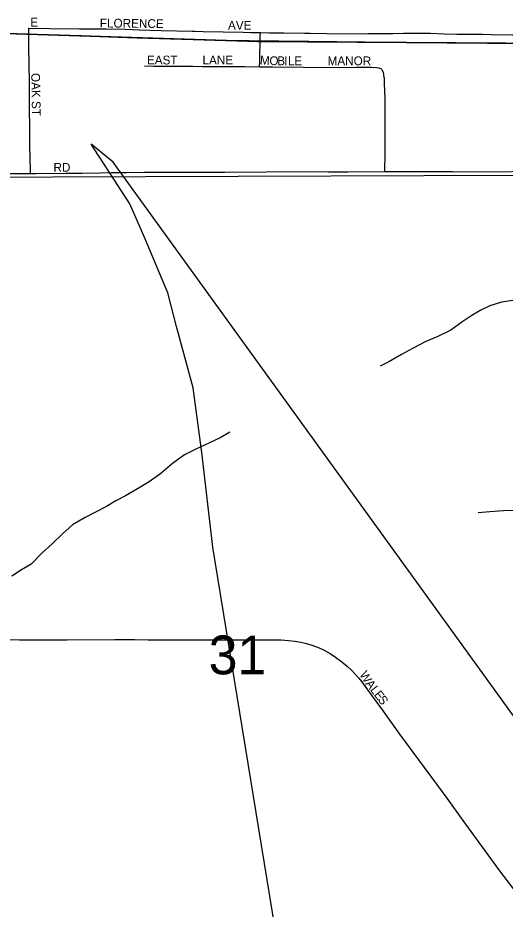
# Model space of a CAD drawing. Extents: x 1443599 to 1910620, y 1028088 to 1361369.
# Drawn here: x 1688044 to 1690821, y 1314672 to 1319752 of the extents above; entities that cross this region are included whole.
import ezdxf

# ---------------------------------------------------------------- set-up
doc = ezdxf.new("R2010")
doc.units = 0
for name, color, linetype in [('GM_X_Adjacent_County', 7, 'Continuous'), ('GM_X_City_Street', 7, 'Continuous'), ('GM_X_City_Street_Text', 7, 'Continuous'), ('GM_X_Corporation', 7, 'Continuous'), ('GM_X_County', 7, 'Continuous'), ('GM_X_Minor_River', 7, 'Continuous'), ('GM_X_Rail_Line', 7, 'Continuous'), ('GM_X_Section', 7, 'Continuous'), ('GM_X_Section_Text', 7, 'Continuous'), ('GM_X_Township', 7, 'Continuous')]:
    doc.layers.add(name, color=color, linetype=linetype)

msp = doc.modelspace()

# ---------------------------------------------------------------- linework, layer by layer
at = {"layer": 'GM_X_Adjacent_County'}
msp.add_lwpolyline([(1691386.2, 1319604), (1690720.2, 1319608.2), (1690258.6, 1319611.1), (1690020.6, 1319612.6), (1689701.7, 1319616.3), (1689362.9, 1319620.6), (1689229.5, 1319622.4), (1689044, 1319628.4), (1688721.3, 1319639), (1688404.4, 1319649.4), (1688094.4, 1319659.5), (1687769.4, 1319670.1), (1687175.2, 1319675.3), (1686858.1, 1319678), (1686551.1, 1319680.7), (1686294.4, 1319683.3), (1686246, 1319683.3), (1685735.5, 1319688), (1685071.6, 1319693.5), (1684172.3, 1319701.1), (1683611, 1319705.8)], dxfattribs=at)
at = {"layer": 'GM_X_City_Street'}
for points in [[(1688106.5, 1319692.6), (1688225.5, 1319690.6), (1688396.1, 1319688.7), (1688420.7, 1319688.8), (1688547.1, 1319689.5), (1688655.6, 1319687.4), (1688737.4, 1319684.3), (1688860.8, 1319679.6), (1689038.3, 1319675.7), (1689055.4, 1319675.3), (1689100, 1319674.2), (1689329.1, 1319670.3), (1689371.6, 1319669.4), (1689411.2, 1319668.6), (1689426.3, 1319668.2)], [(1688116.2, 1318865.4), (1688116, 1318881.8), (1688115.1, 1318953.7), (1688113.1, 1319024), (1688112, 1319106.1), (1688110.7, 1319254.2), (1688110.6, 1319351.7), (1688110.3, 1319388), (1688107.2, 1319587.8), (1688107.2, 1319660.7), (1688106.5, 1319692.6)], [(1689422.1, 1319473.1), (1689422.7, 1319502.6), (1689425.9, 1319648.4), (1689426.3, 1319668.2)], [(1689426.3, 1319668.2), (1689476.7, 1319666.8), (1689558.7, 1319666.5), (1689680.2, 1319664.9), (1689709.5, 1319664.5), (1689804.9, 1319662.9), (1690016, 1319661.8), (1690038.9, 1319661.9), (1690094.9, 1319662.3), (1690180.9, 1319663.6), (1690242.4, 1319665.4), (1690297.3, 1319665.4), (1690318.7, 1319664.8), (1690346.6, 1319664.1), (1690395.1, 1319664), (1690473.8, 1319661.5), (1690545.8, 1319659.7), (1690690, 1319658.6), (1690740.9, 1319657.6), (1690863.1, 1319655.2), (1690904.8, 1319654.9)], [(1688765.8, 1319478), (1688817.5, 1319476.5), (1688884.1, 1319477), (1689041.4, 1319476.6), (1689095.8, 1319475.5), (1689155, 1319474.5), (1689337, 1319473.8), (1689422.1, 1319473.1)], [(1689422.1, 1319473.1), (1689494.5, 1319472.4), (1689671.8, 1319470.2), (1689874.6, 1319469.9), (1689970.4, 1319471.4), (1690023.9, 1319471.1), (1690059.1, 1319470.6), (1690088.5, 1319468.9), (1690100.4, 1319467.3), (1690107.9, 1319465.6), (1690113.3, 1319462.6), (1690118.1, 1319457.2), (1690123, 1319449.3), (1690125.7, 1319441.3), (1690127.4, 1319432.9), (1690128.8, 1319423.5), (1690131, 1319405.4), (1690132.5, 1319375.1), (1690135, 1319293.9), (1690136.4, 1319191.1), (1690135.4, 1319130.7), (1690134.6, 1318958.9), (1690133.7, 1318897.6), (1690133.3, 1318875.5)], [(1687655.6, 1318861.7), (1687729, 1318861.7), (1687917.9, 1318864.6), (1688116.2, 1318865.4)], [(1688116.2, 1318865.4), (1688147.5, 1318865.4), (1688314.9, 1318866.5), (1688410.1, 1318867.6), (1688511.8, 1318869.2), (1688577.4, 1318869.9), (1688662.7, 1318870.8), (1688764.4, 1318871.9), (1689020.4, 1318872), (1689224, 1318873.1), (1689460.2, 1318873.6), (1689637.5, 1318875.4), (1689811.4, 1318874.3), (1689926.3, 1318874.7), (1690133.3, 1318875.5)], [(1690133.3, 1318875.5), (1690415.3, 1318876.3), (1690520.2, 1318876.5), (1690736.9, 1318874.9), (1690858.3, 1318876.3), (1691042.1, 1318878.1), (1691203.6, 1318876.1), (1691334, 1318876.2), (1691421.2, 1318875.6)], [(1687974.2, 1316209.1), (1688053.4, 1316207.1), (1688220.7, 1316206.4), (1688326.1, 1316206.9), (1688597, 1316208.5), (1688708.2, 1316208.6), (1688786.4, 1316207.7), (1688973.2, 1316206.9), (1689162.6, 1316207), (1689241.8, 1316207.3), (1689346.8, 1316206.8), (1689468.3, 1316207.3), (1689544, 1316206.5), (1689586.9, 1316203.7), (1689623, 1316199.1), (1689656.8, 1316194.2), (1689689.9, 1316186.3), (1689725.5, 1316175.1), (1689761.1, 1316161.2), (1689790.6, 1316147.3), (1689823.7, 1316129.1), (1689855.3, 1316107.4), (1689890.2, 1316082.3), (1689920.9, 1316057.1), (1689947.4, 1316032.1), (1689965.5, 1316012.7), (1689987, 1315988.7), (1690004, 1315966.9), (1690042.7, 1315914.2), (1690125.5, 1315799.7), (1690220, 1315669.5), (1690396.9, 1315428.8), (1690488.2, 1315304.3), (1690580.8, 1315176.8), (1690784.2, 1314898.4), (1690873.8, 1314777.4)]]:
    msp.add_lwpolyline(points, dxfattribs=at)
at = {"layer": 'GM_X_Corporation'}
for points in [[(1691388.6, 1319604), (1689412.5, 1319616.4), (1687736.6, 1319671.2), (1686959.3, 1319677.7), (1683087.5, 1319710.1)], [(1683087.5, 1319710.1), (1686959.3, 1319677.7), (1687736.6, 1319671.2), (1689412.5, 1319616.4), (1691388.6, 1319604)]]:
    msp.add_lwpolyline(points, dxfattribs=at)
at = {"layer": 'GM_X_County'}
msp.add_lwpolyline([(1683611, 1319705.8), (1684172.3, 1319701.1), (1685071.6, 1319693.5), (1685735.5, 1319688), (1686246, 1319683.3), (1686294.4, 1319683.3), (1686551.1, 1319680.7), (1686858.1, 1319678), (1687175.2, 1319675.3), (1687769.4, 1319670.1), (1688094.4, 1319659.5), (1688404.4, 1319649.4), (1688721.3, 1319639), (1689044, 1319628.4), (1689229.5, 1319622.4), (1689362.9, 1319620.6), (1689701.7, 1319616.3), (1690020.6, 1319612.6), (1690258.6, 1319611.1), (1690720.2, 1319608.2), (1691386.2, 1319604)], dxfattribs=at)
at = {"layer": 'GM_X_Minor_River'}
for points in [[(1691312.6, 1318197.8), (1691250.6, 1318184.5), (1691192.6, 1318173.2), (1691134.7, 1318167.9), (1691074.8, 1318162.7), (1691008.9, 1318159.5), (1690939, 1318150.4), (1690865, 1318141.3), (1690801.1, 1318132.1), (1690733, 1318110.9), (1690682.8, 1318085.5), (1690630.5, 1318056.1), (1690574.2, 1318016.7), (1690511.7, 1317971.4), (1690437.5, 1317936.3), (1690369.3, 1317907.1), (1690293, 1317868), (1690230.7, 1317832.7), (1690158.3, 1317791.5), (1690108.1, 1317766.1)], [(1689251.5, 1317390.2), (1689201.2, 1317360.8), (1689133, 1317327.6), (1689058.7, 1317294.5), (1688994.5, 1317261.2), (1688926, 1317212), (1688859.4, 1317154.7), (1688793, 1317107.4), (1688726.6, 1317068.2), (1688658.3, 1317027), (1688602.1, 1316999.6), (1688549.8, 1316966.2), (1688483.5, 1316933), (1688427.3, 1316903.7), (1688354.9, 1316862.5), (1688298.4, 1316811.1), (1688239.8, 1316753.8), (1688181.2, 1316700.4), (1688120.6, 1316639), (1688064.3, 1316605.7), (1688010, 1316570.3)], [(1691294.9, 1316999.8), (1691230.8, 1316982.6), (1691076.9, 1316956.5), (1691018.9, 1316949.2), (1690957.1, 1316946), (1690893.2, 1316944.8), (1690811.4, 1316941.8), (1690733.5, 1316936.8), (1690667.7, 1316931.6)]]:
    msp.add_lwpolyline(points, dxfattribs=at)
at = {"layer": 'GM_X_Rail_Line'}
for points in [[(1694881.2, 1310243.8), (1691032.2, 1315547.2), (1688587.9, 1318928.7), (1688462.2, 1319032.6)], [(1690053.2, 1311262.6), (1690045.6, 1311309), (1689849.9, 1312477.1), (1689156.1, 1316734.4), (1689092.8, 1317274.4), (1689044.2, 1317642.3), (1688948.9, 1317993.7), (1688898.7, 1318184.4), (1688768.3, 1318495.6), (1688683, 1318691.3), (1688462.2, 1319032.6)]]:
    msp.add_lwpolyline(points, dxfattribs=at)
at = {"layer": 'GM_X_Section'}
msp.add_lwpolyline([(1687181.9, 1318842.9), (1691416.7, 1318857.3), (1691472.5, 1313545.3), (1691318.3, 1313539.1), (1687143.8, 1313540.1), (1687159, 1316379.7)], close=True, dxfattribs=at)
at = {"layer": 'GM_X_Township'}
msp.add_lwpolyline([(1687134.3, 1311680.3), (1687136.9, 1315326.2), (1687147.8, 1316404), (1687155.9, 1317156.2), (1687165.2, 1317460.1), (1687171.4, 1318843.8), (1687173, 1319190.9), (1687175.2, 1319675.3), (1687769.4, 1319670.1), (1688094.4, 1319659.5), (1688404.4, 1319649.4), (1688721.3, 1319639), (1689044, 1319628.4), (1689229.5, 1319622.4), (1689362.9, 1319620.6), (1689701.7, 1319616.3), (1690020.6, 1319612.6), (1690258.6, 1319611.1), (1690720.2, 1319608.2), (1691386.2, 1319604)], dxfattribs=at)

# ---------------------------------------------------------------- texts
at = {"layer": 'GM_X_City_Street_Text'}
for s, rotation, p in [('E', 0, (1688115.2, 1319702.2)), ('FLORENCE', 359.311, (1688511, 1319697.8)), ('AVE', 0, (1689241.6, 1319684.5)), ('EAST', 0, (1688779.6, 1319486.5)), ('LANE', 0, (1689096.4, 1319486.5)), ('M', 356.5373, (1689422.6, 1319486.5)), ('O', 358.5853, (1689477.2, 1319483.3)), ('B', 359.9466, (1689522.5, 1319482.2)), ('I', 359.985, (1689562.1, 1319482.1)), ('L', 359.9956, (1689584.2, 1319482.1)), ('E', 359.9956, (1689619.4, 1319482.1)), ('MANOR', 0, (1689809.2, 1319482.1)), ('OAK ST', 271.148, (1688120.2, 1319437.3)), ('RD', 0, (1688247.2, 1318874.9)), ('W', 301.5348, (1689989.3, 1316009.6)), ('A', 307.5719, (1690022.4, 1315956.1)), ('L', 307.764, (1690049.4, 1315921.1)), ('E', 307.7552, (1690070.9, 1315893.3)), ('S', 307.7552, (1690092.5, 1315865.5))]:
    msp.add_text(s, height=50, rotation=rotation, dxfattribs=at).set_placement(p)
at = {"layer": 'GM_X_Section_Text'}
msp.add_text('31', height=221, rotation=0, dxfattribs=at).set_placement((1689131.6, 1316010.3))

doc.saveas('drawing.dxf')
